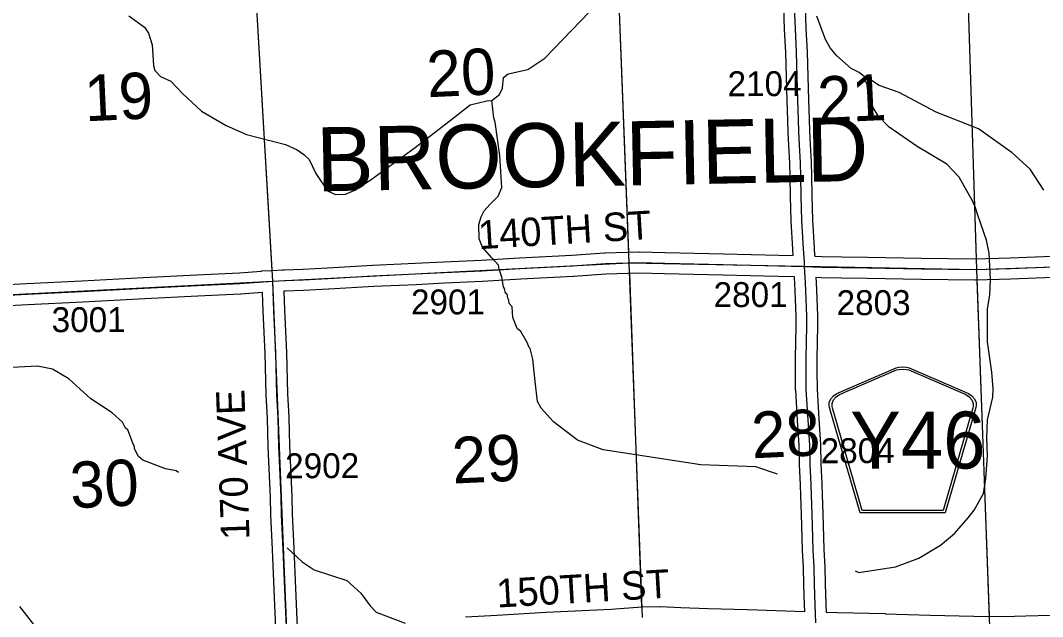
# Model space of a CAD drawing. Extents: x 128.7 to 185.5, y -21.4 to 12.6.
# Drawn here: x 140.213 to 143.086, y -0.418 to 1.257 of the extents above; entities that cross this region are included whole.
import ezdxf

# ---------------------------------------------------------------- set-up
doc = ezdxf.new("R2010")
doc.units = 0
for name, color, linetype in [('tdCoHydroRiver', 7, 'Continuous'), ('tdCoSecRdNmbr', 7, 'Continuous'), ('tdCoSecRdTxt', 7, 'Continuous'), ('tdCoSecRteBand', 7, 'Continuous'), ('tdCoSecRteCL', 7, 'Continuous'), ('tdCoSectLine', 7, 'Continuous'), ('tdCoSectLinePart', 7, 'Continuous'), ('tdCoSectNmbr', 7, 'Continuous'), ('tdCoShieldCoRteHrd', 7, 'Continuous'), ('tdCoSurfConc', 7, 'Continuous'), ('tdCoSurfGravel', 7, 'Continuous'), ('tdCoTwpNameTxt', 7, 'Continuous')]:
    doc.layers.add(name, color=color, linetype=linetype)

msp = doc.modelspace()

# ---------------------------------------------------------------- linework, layer by layer
at = {"layer": 'tdCoHydroRiver'}
for points in [[(140.5179, 1.2701), (140.5615, 1.2384), (140.5731, 1.2214), (140.5836, 1.1886), (140.587, 1.1303), (140.5906, 1.1162), (140.6069, 1.0994), (140.6357, 1.0861), (140.6699, 1.0508), (140.7219, 1.002), (140.7911, 0.9615), (140.8487, 0.9365), (140.9584, 0.9084), (140.9904, 0.8936), (141.0098, 0.88), (141.0244, 0.8663), (141.043, 0.8274), (141.0761, 0.7779), (141.0985, 0.7676), (141.1269, 0.7685), (141.1534, 0.7804), (141.1984, 0.8103), (141.3223, 0.8997), (141.4289, 0.9822), (141.4768, 1.0201), (141.524, 1.0311), (141.5379, 1.0325), (141.5594, 1.049), (141.5683, 1.0666), (141.5705, 1.0967), (141.5843, 1.1066), (141.6392, 1.1194), (141.687, 1.151), (141.8122, 1.2813)], [(143.0894, 0.7804), (143.0512, 0.8391), (143.0008, 0.8848), (142.9055, 0.9527), (142.7872, 0.9993), (142.6828, 1.0542), (142.6269, 1.0745), (142.5963, 1.094), (142.5851, 1.0984), (142.5705, 1.1105), (142.548, 1.1224), (142.5074, 1.1574), (142.4893, 1.1804), (142.4759, 1.2037), (142.4517, 1.2692)], [(142.5596, -0.2896), (142.5692, -0.294), (142.6728, -0.278), (142.7383, -0.2537), (142.7986, -0.217), (142.8386, -0.1842), (142.8766, -0.1403), (142.8933, -0.1192), (142.9201, -0.0726), (142.9266, -0.0298), (142.9309, 0.0335), (142.9292, 0.0839), (142.9307, 0.1345), (142.946, 0.1981), (142.9468, 0.2218), (142.9436, 0.269), (142.9314, 0.3539), (142.9315, 0.447), (142.9381, 0.4851), (142.9398, 0.5293), (142.9358, 0.6033), (142.9284, 0.6394), (142.904, 0.7096), (142.8969, 0.733), (142.8918, 0.7439), (142.8901, 0.7486), (142.8515, 0.8168), (142.8172, 0.8535), (142.7335, 0.9028), (142.6544, 0.957), (142.6234, 0.9892), (142.605, 1.0201), (142.6044, 1.039), (142.5962, 1.0467), (142.592, 1.0812), (142.5871, 1.0858), (142.5851, 1.0984)], [(142.3408, -0.0174), (142.2801, 0.0027), (142.1253, 0.0087), (141.8509, 0.0502), (141.779, 0.0778), (141.711, 0.1292), (141.6767, 0.1675), (141.6666, 0.1861), (141.66, 0.2427), (141.6532, 0.3056), (141.6459, 0.3354), (141.6427, 0.3384), (141.6375, 0.3525), (141.6191, 0.3834), (141.6094, 0.391), (141.5973, 0.4222), (141.5947, 0.4521), (141.5865, 0.4613), (141.5862, 0.4707), (141.5829, 0.4769), (141.5809, 0.4879), (141.5761, 0.4909), (141.5739, 0.5037), (141.5705, 0.5085), (141.566, 0.5357), (141.5586, 0.5581), (141.5565, 0.5693), (141.5381, 0.5898), (141.5113, 0.6197), (141.5023, 0.6436), (141.5019, 0.684), (141.5084, 0.7053), (141.5164, 0.7218), (141.5325, 0.7403), (141.5556, 0.7632), (141.566, 0.7874), (141.5606, 0.8777), (141.5473, 0.9709), (141.5438, 0.9835), (141.5379, 1.0325)], [(140.6575, -0.0131), (140.651, -0.0086), (140.6208, -0.0032), (140.557, 0.0216), (140.544, 0.0323), (140.5338, 0.054), (140.5337, 0.0588), (140.5286, 0.0697), (140.5148, 0.1071), (140.5084, 0.1116), (140.5, 0.1287), (140.4707, 0.1546), (140.4111, 0.1938), (140.3494, 0.2502), (140.3028, 0.2772), (140.2615, 0.2854), (140.0961, 0.277)], [(140.9623, -0.2245), (141.0046, -0.2642), (141.0384, -0.2868), (141.1309, -0.317), (141.1699, -0.3521), (141.1962, -0.3876), (141.2126, -0.406), (141.294, -0.4366)], [(140.2708, -0.4655), (140.2116, -0.39)]]:
    msp.add_lwpolyline(points, dxfattribs=at)
at = {"layer": 'tdCoSecRteBand'}
for points in [[(140.1069, 0.5109), (140.231, 0.5176), (140.2311, 0.5176), (140.2311, 0.5176), (140.3852, 0.5252), (140.5592, 0.5346), (140.5593, 0.5346), (140.5593, 0.5346), (140.7087, 0.5423), (140.7088, 0.5423), (140.7088, 0.5423), (140.8284, 0.5482), (140.8901, 0.5522), (140.8909, 0.5522), (140.8909, 0.5531), (140.9204, 0.5541), (140.9499, 0.556), (140.9537, 0.5563), (140.954, 0.5563), (140.9544, 0.5563), (141.0064, 0.5585), (141.0761, 0.5617), (141.2027, 0.5694), (141.2029, 0.5694), (141.2032, 0.5694), (141.3221, 0.5746), (141.4017, 0.5787), (141.4018, 0.5788), (141.4019, 0.5788), (141.5084, 0.5837), (141.6158, 0.5901), (141.6159, 0.5901), (141.6161, 0.5901), (141.7632, 0.5972), (141.8549, 0.6036), (141.8555, 0.6037), (141.8561, 0.6037), (141.9505, 0.6066), (141.9514, 0.6067), (141.9523, 0.6066), (142.0247, 0.6047), (142.1888, 0.6012), (142.1888, 0.6012), (142.1889, 0.6012), (142.3442, 0.5978), (142.3443, 0.5978), (142.3445, 0.5978), (142.3852, 0.5965), (142.384, 0.6136), (142.384, 0.6138), (142.384, 0.614), (142.3795, 0.6932), (142.3795, 0.6937), (142.3795, 0.6941), (142.3777, 0.7623), (142.3777, 0.7624), (142.3777, 0.7625), (142.3766, 0.8167), (142.3752, 0.8565), (142.373, 0.9053), (142.3712, 0.9434), (142.3697, 0.976), (142.3697, 0.9762), (142.3697, 0.9764), (142.3679, 1.0324), (142.3679, 1.0324), (142.3679, 1.0324), (142.3659, 1.098), (142.3659, 1.098), (142.3659, 1.098), (142.3639, 1.1667), (142.361, 1.2318), (142.361, 1.232), (142.361, 1.2322), (142.359, 1.2939)], [(142.4189, 1.2959), (142.4209, 1.2343), (142.4238, 1.1691), (142.4238, 1.1689), (142.4238, 1.1687), (142.4258, 1.0998), (142.4278, 1.0343), (142.4296, 0.9786), (142.4312, 0.9463), (142.4312, 0.9463), (142.4312, 0.9462), (142.433, 0.9081), (142.433, 0.9081), (142.433, 0.9081), (142.4352, 0.859), (142.4352, 0.8588), (142.4352, 0.8587), (142.4365, 0.8185), (142.4366, 0.8183), (142.4366, 0.8181), (142.4377, 0.7638), (142.4394, 0.6961), (142.4439, 0.6177), (142.4453, 0.597), (142.4457, 0.597), (142.4458, 0.5947), (142.4481, 0.5946), (142.4651, 0.5941), (142.5216, 0.5931), (142.5939, 0.5919), (142.5939, 0.5919), (142.594, 0.5919), (142.746, 0.5887), (142.8959, 0.5869)], [(142.8959, 0.5869), (142.9945, 0.5899), (143.1129, 0.5945), (143.2216, 0.5995), (143.2218, 0.5995), (143.222, 0.5995), (143.3133, 0.6024), (143.4207, 0.6071), (143.4208, 0.6071), (143.421, 0.6071), (143.5544, 0.6113), (143.5545, 0.6113), (143.5546, 0.6113), (143.6746, 0.6145), (143.8249, 0.619), (143.8902, 0.6212), (143.8903, 0.6212), (143.8862, 0.7483), (143.881, 0.8754), (143.881, 0.8755), (143.881, 0.8756), (143.8763, 1.0139), (143.8714, 1.1405), (143.8665, 1.2625)], [(141.4641, -0.4187), (141.5526, -0.4137), (141.6902, -0.4058), (141.6903, -0.4058), (141.6904, -0.4058), (141.8735, -0.397), (141.9599, -0.3906), (141.9609, -0.3905), (141.9619, -0.3905), (142.0099, -0.39), (142.0108, -0.39), (142.0117, -0.39), (142.0692, -0.3928), (142.1461, -0.3957), (142.2559, -0.3984), (142.256, -0.3984), (142.2561, -0.3984), (142.3373, -0.4011), (142.3373, -0.4011), (142.3374, -0.4011), (142.4177, -0.4041), (142.4172, -0.3854), (142.4152, -0.3276), (142.4152, -0.3276), (142.4152, -0.3275), (142.4136, -0.2805), (142.4114, -0.2325), (142.4114, -0.2323), (142.4114, -0.2321), (142.4091, -0.163), (142.4091, -0.1629), (142.4091, -0.1628), (142.4082, -0.1316), (142.406, -0.0785), (142.406, -0.0783), (142.406, -0.0781), (142.4051, -0.0475), (142.4029, 0.0094), (142.4029, 0.0098), (142.4029, 0.0101), (142.402, 0.0624), (142.3974, 0.1326), (142.3974, 0.1326), (142.3974, 0.1327), (142.392, 0.2181), (142.392, 0.2188), (142.3919, 0.2194), (142.3911, 0.2707), (142.3911, 0.2711), (142.3911, 0.2715), (142.3913, 0.3022), (142.3913, 0.3025), (142.3913, 0.3028), (142.3928, 0.36), (142.3931, 0.3925), (142.3933, 0.4258), (142.3915, 0.4736), (142.3895, 0.5187), (142.3888, 0.5341), (142.3886, 0.5364), (142.3428, 0.5378), (142.1875, 0.5412), (142.0233, 0.5447), (142.0232, 0.5447), (142.0231, 0.5447), (141.9515, 0.5466), (141.8585, 0.5437), (141.7671, 0.5374), (141.7668, 0.5373), (141.7665, 0.5373), (141.6192, 0.5302), (141.5118, 0.5238), (141.5116, 0.5238), (141.5114, 0.5238), (141.4047, 0.5188), (141.3252, 0.5146), (141.325, 0.5146), (141.3249, 0.5146), (141.206, 0.5095), (141.0795, 0.5018), (141.0793, 0.5018), (141.0791, 0.5018), (141.0091, 0.4986), (141.009, 0.4986), (141.009, 0.4986), (140.9573, 0.4964), (140.953, 0.4961), (140.9549, 0.4427), (140.9608, 0.3243), (140.9608, 0.3239), (140.9608, 0.3236), (140.964, 0.2076), (140.9674, 0.1424), (140.9675, 0.1419), (140.9675, 0.1415), (140.9694, 0.0617), (140.9756, -0.0806), (140.9756, -0.0808), (140.9756, -0.081), (140.9771, -0.1296), (140.9813, -0.227), (140.9845, -0.2943), (140.9845, -0.2945), (140.9845, -0.2946), (140.9877, -0.3832), (140.991, -0.4473)], [(143.1154, 0.5346), (142.9968, 0.5299), (142.9966, 0.5299), (142.9965, 0.5299), (142.8971, 0.5269), (142.8965, 0.5269), (142.8959, 0.5269), (142.7452, 0.5287), (142.745, 0.5287), (142.7449, 0.5287), (142.5928, 0.5319), (142.5206, 0.5331), (142.5206, 0.5331), (142.5206, 0.5331), (142.4639, 0.5341), (142.4637, 0.5341), (142.4635, 0.5341), (142.4488, 0.5345), (142.4495, 0.5216), (142.4495, 0.5215), (142.4495, 0.5214), (142.4515, 0.4761), (142.4515, 0.476), (142.4515, 0.4759), (142.4533, 0.4273), (142.4533, 0.4267), (142.4533, 0.426), (142.4531, 0.3921), (142.4531, 0.3921), (142.4531, 0.3921), (142.4528, 0.3593), (142.4528, 0.359), (142.4528, 0.3587), (142.4513, 0.3015), (142.4511, 0.2714), (142.4519, 0.2212), (142.4572, 0.1365), (142.4619, 0.0656), (142.462, 0.0649), (142.462, 0.0642), (142.4629, 0.0114), (142.4651, -0.0453), (142.4651, -0.0455), (142.4651, -0.0456), (142.466, -0.0762), (142.4682, -0.1293), (142.4682, -0.1295), (142.4682, -0.1297), (142.4691, -0.1611), (142.4713, -0.2299), (142.4735, -0.2779), (142.4736, -0.2781), (142.4736, -0.2783), (142.4751, -0.3255), (142.4771, -0.3835), (142.4771, -0.3836), (142.4771, -0.3837), (142.4777, -0.406), (142.5091, -0.4068), (142.6439, -0.4097), (142.6441, -0.4098), (142.6443, -0.4098), (142.7696, -0.4139), (142.8926, -0.4166), (142.9754, -0.4176)], [(140.931, -0.4506), (140.9277, -0.386), (140.9277, -0.3858), (140.9277, -0.3856), (140.9245, -0.297), (140.9213, -0.2298), (140.9213, -0.2297), (140.9213, -0.2297), (140.9171, -0.132), (140.9171, -0.1318), (140.9171, -0.1316), (140.9156, -0.083), (140.9095, 0.0593), (140.9095, 0.0596), (140.9095, 0.0599), (140.9075, 0.1396), (140.9041, 0.2048), (140.904, 0.2052), (140.904, 0.2056), (140.9008, 0.3216), (140.8949, 0.4399), (140.8949, 0.4401), (140.8949, 0.4403), (140.8931, 0.4922), (140.8321, 0.4883), (140.8318, 0.4883), (140.8316, 0.4882), (140.7118, 0.4823), (140.5624, 0.4747), (140.3883, 0.4653), (140.3883, 0.4653), (140.3882, 0.4653), (140.2341, 0.4577), (140.1099, 0.451)], [(142.9754, -0.4176), (143.0384, -0.4157), (143.0384, -0.4157), (143.0385, -0.4157), (143.1756, -0.4117)]]:
    msp.add_lwpolyline(points, dxfattribs=at)
at = {"layer": 'tdCoSecRteCL'}
for points in [[(142.4172, 0.5655), (142.4166, 0.5785), (142.4139, 0.6157), (142.4095, 0.6949), (142.4077, 0.7631), (142.4066, 0.8175), (142.4052, 0.8577), (142.403, 0.9067), (142.4012, 0.9448), (142.3996, 0.9774), (142.3979, 1.0334), (142.3959, 1.0989), (142.3939, 1.1678), (142.391, 1.2331), (142.3889, 1.2949), (142.3874, 1.3435), (142.3849, 1.4109), (142.3831, 1.4548), (142.3809, 1.5301), (142.3792, 1.5677)], [(140.922, 0.5242), (140.9557, 0.5264), (141.0077, 0.5286), (141.0777, 0.5318), (141.2045, 0.5394), (141.3236, 0.5446), (141.4032, 0.5488), (141.51, 0.5537), (141.6175, 0.5601), (141.765, 0.5673), (141.857, 0.5737), (141.9514, 0.5767), (142.024, 0.5747), (142.1882, 0.5712), (142.3436, 0.5678), (142.4172, 0.5655)], [(142.4172, 0.5655), (142.4644, 0.5641), (142.5211, 0.5631), (142.5934, 0.5619), (142.7455, 0.5587), (142.8962, 0.5569), (142.9956, 0.5599), (143.1142, 0.5646), (143.223, 0.5695), (143.3144, 0.5725), (143.422, 0.5772), (143.5554, 0.5813), (143.6755, 0.5845), (143.8259, 0.589), (143.9212, 0.5923)], [(142.4485, -0.4352), (142.4471, -0.3845), (142.4451, -0.3265), (142.4436, -0.2793), (142.4413, -0.2311), (142.4391, -0.162), (142.4382, -0.1306), (142.436, -0.0773), (142.4351, -0.0465), (142.4329, 0.0106), (142.432, 0.0637), (142.4273, 0.1346), (142.4219, 0.22), (142.4211, 0.2712), (142.4213, 0.302), (142.4228, 0.3595), (142.4231, 0.3923), (142.4233, 0.4262), (142.4215, 0.4748), (142.4195, 0.5201), (142.4172, 0.5655)], [(139.9164, 0.4726), (139.9295, 0.4733), (140.1083, 0.481), (140.2326, 0.4876), (140.3867, 0.4953), (140.5608, 0.5046), (140.7103, 0.5123), (140.8301, 0.5182), (140.922, 0.5242)], [(140.9626, -0.4789), (140.9619, -0.4664), (140.9577, -0.3845), (140.9545, -0.2957), (140.9513, -0.2284), (140.9471, -0.1307), (140.9456, -0.0819), (140.9394, 0.0606), (140.9375, 0.1408), (140.934, 0.2064), (140.9308, 0.3228), (140.9249, 0.4414), (140.922, 0.5242)]]:
    msp.add_lwpolyline(points, dxfattribs=at)
at = {"layer": 'tdCoSectLine'}
for points in [[(141.8846, 1.5733), (141.9234, 0.5758)], [(142.8679, 1.5624), (142.9003, 0.5571)], [(140.8632, 1.5157), (140.9216, 0.5242)], [(140.9216, 0.5242), (141.9234, 0.5758)], [(141.9234, 0.5758), (142.9003, 0.5571)], [(141.9234, 0.5758), (141.9601, -0.4206)], [(142.9003, 0.5571), (143.9209, 0.5923)], [(142.9003, 0.5571), (142.9368, -0.4472)], [(139.916, 0.4726), (140.9216, 0.5242)], [(140.9216, 0.5242), (140.9622, -0.4789)]]:
    msp.add_lwpolyline(points, dxfattribs=at)
at = {"layer": 'tdCoSectLinePart'}
for points in [[(141.8846, 1.5733), (141.9223, 0.6057)], [(142.8688, 1.5324), (142.8993, 0.587)], [(140.8632, 1.5157), (140.9198, 0.5541)], [(141.9245, 0.5458), (141.959, -0.3907)], [(142.9014, 0.5271), (142.9357, -0.4169)]]:
    msp.add_lwpolyline(points, dxfattribs=at)
at = {"layer": 'tdCoShieldCoRteHrd'}
for points in [[(142.5729, -0.1263), (142.491, 0.1566), (142.4871, 0.1698), (142.4863, 0.1757), (142.4863, 0.1835), (142.4906, 0.1938), (142.4979, 0.2023), (142.5074, 0.209), (142.6747, 0.2813), (142.6822, 0.283), (142.6927, 0.2839), (142.7031, 0.283), (142.7106, 0.2813), (142.8779, 0.209), (142.8874, 0.2023), (142.8947, 0.1938), (142.899, 0.1835), (142.899, 0.1757), (142.8982, 0.1698), (142.8944, 0.1566), (142.8124, -0.1263)], [(142.5788, -0.1199), (142.499, 0.1553), (142.4953, 0.168), (142.4946, 0.1736), (142.4946, 0.1811), (142.4987, 0.191), (142.5057, 0.1992), (142.5148, 0.2056), (142.6754, 0.275), (142.6826, 0.2766), (142.6927, 0.2775), (142.7027, 0.2766), (142.7099, 0.275), (142.8705, 0.2056), (142.8797, 0.1992), (142.8866, 0.191), (142.8907, 0.1811), (142.8907, 0.1736), (142.89, 0.168), (142.8863, 0.1553), (142.8066, -0.1199)]]:
    msp.add_lwpolyline(points, close=True, dxfattribs=at)
at = {"layer": 'tdCoSurfConc'}
msp.add_lwpolyline([(142.4485, -0.4352), (142.4471, -0.3845), (142.4451, -0.3265), (142.4436, -0.2793), (142.4413, -0.2311), (142.4391, -0.162), (142.4382, -0.1306), (142.436, -0.0773), (142.4351, -0.0465), (142.4329, 0.0106), (142.432, 0.0637), (142.4273, 0.1346), (142.4219, 0.22), (142.4211, 0.2712), (142.4213, 0.302), (142.4228, 0.3595), (142.4231, 0.3923), (142.4233, 0.4262), (142.4215, 0.4748), (142.4195, 0.5201), (142.4172, 0.5655), (142.4166, 0.5785), (142.4139, 0.6157), (142.4095, 0.6949), (142.4077, 0.7631), (142.4066, 0.8175), (142.4052, 0.8577), (142.403, 0.9067), (142.4012, 0.9448), (142.3996, 0.9774), (142.3979, 1.0334), (142.3959, 1.0989), (142.3939, 1.1678), (142.391, 1.2331), (142.3889, 1.2949)], dxfattribs=at)
at = {"layer": 'tdCoSurfGravel'}
for points in [[(139.9164, 0.4726), (139.9295, 0.4733), (140.1083, 0.481), (140.2326, 0.4876), (140.3867, 0.4953), (140.5608, 0.5046), (140.7103, 0.5123), (140.8301, 0.5182), (140.922, 0.5242), (140.9557, 0.5264), (141.0077, 0.5286), (141.0777, 0.5318), (141.2045, 0.5394), (141.3236, 0.5446), (141.4032, 0.5488), (141.51, 0.5537), (141.6175, 0.5601), (141.765, 0.5673), (141.857, 0.5737), (141.9514, 0.5767), (142.024, 0.5747), (142.1882, 0.5712), (142.3436, 0.5678), (142.4172, 0.5655)], [(142.4172, 0.5655), (142.4644, 0.5641), (142.5211, 0.5631), (142.5934, 0.5619), (142.7455, 0.5587), (142.8962, 0.5569), (142.9956, 0.5599), (143.1142, 0.5646), (143.223, 0.5695), (143.3144, 0.5725), (143.422, 0.5772), (143.5554, 0.5813), (143.6755, 0.5845), (143.8259, 0.589), (143.9212, 0.5923)], [(140.9626, -0.4789), (140.9619, -0.4664), (140.9577, -0.3845), (140.9545, -0.2957), (140.9513, -0.2284), (140.9471, -0.1307), (140.9456, -0.0819), (140.9394, 0.0606), (140.9375, 0.1408), (140.934, 0.2064), (140.9308, 0.3228), (140.9249, 0.4414), (140.922, 0.5242)]]:
    msp.add_lwpolyline(points, dxfattribs=at)

# ---------------------------------------------------------------- texts
at = {"layer": 'tdCoSecRdNmbr'}
for s, rotation, p in [('2104', 0.1082, (142.2006, 1.0441)), ('2801', 0.1081, (142.1613, 0.4515)), ('2901', 0.1079, (141.3108, 0.4309)), ('2803', 0.1084, (142.5069, 0.4289)), ('3001', 0.1071, (140.3008, 0.3811)), ('2804', 0.1083, (142.4622, 0.013)), ('2902', 0.1076, (140.9571, -0.0293))]:
    msp.add_text(s, height=0.07, rotation=rotation, dxfattribs=at).set_placement(p)
at = {"layer": 'tdCoSecRdTxt'}
for s, rotation, p in [('140TH ST', 3.4359, (141.5016, 0.6141)), ('170 AVE', 92, (140.8572, -0.2009)), ('150TH ST', 3.3238, (141.5529, -0.3927))]:
    msp.add_text(s, height=0.08, rotation=rotation, dxfattribs=at).set_placement(p)
at = {"layer": 'tdCoSectNmbr'}
for s, rotation, p in [('20', 2.6603, (141.3575, 1.041)), ('19', 2.6596, (140.3955, 0.9734)), ('21', 2.6607, (142.4561, 0.9686)), ('28', 2.6606, (142.2704, 0.0266)), ('29', 2.6603, (141.4287, -0.0444)), ('30', 2.6595, (140.3551, -0.1139))]:
    msp.add_text(s, height=0.13, rotation=rotation, dxfattribs=at).set_placement(p)
at = {"layer": 'tdCoShieldCoRteHrd'}
msp.add_text('Y46', height=0.16, dxfattribs=at).set_placement((142.5448, -0.002))
at = {"layer": 'tdCoTwpNameTxt'}
msp.add_text('BROOKFIELD', height=0.18, rotation=1.1084, dxfattribs=at).set_placement((141.0463, 0.7765))

doc.saveas('drawing.dxf')
